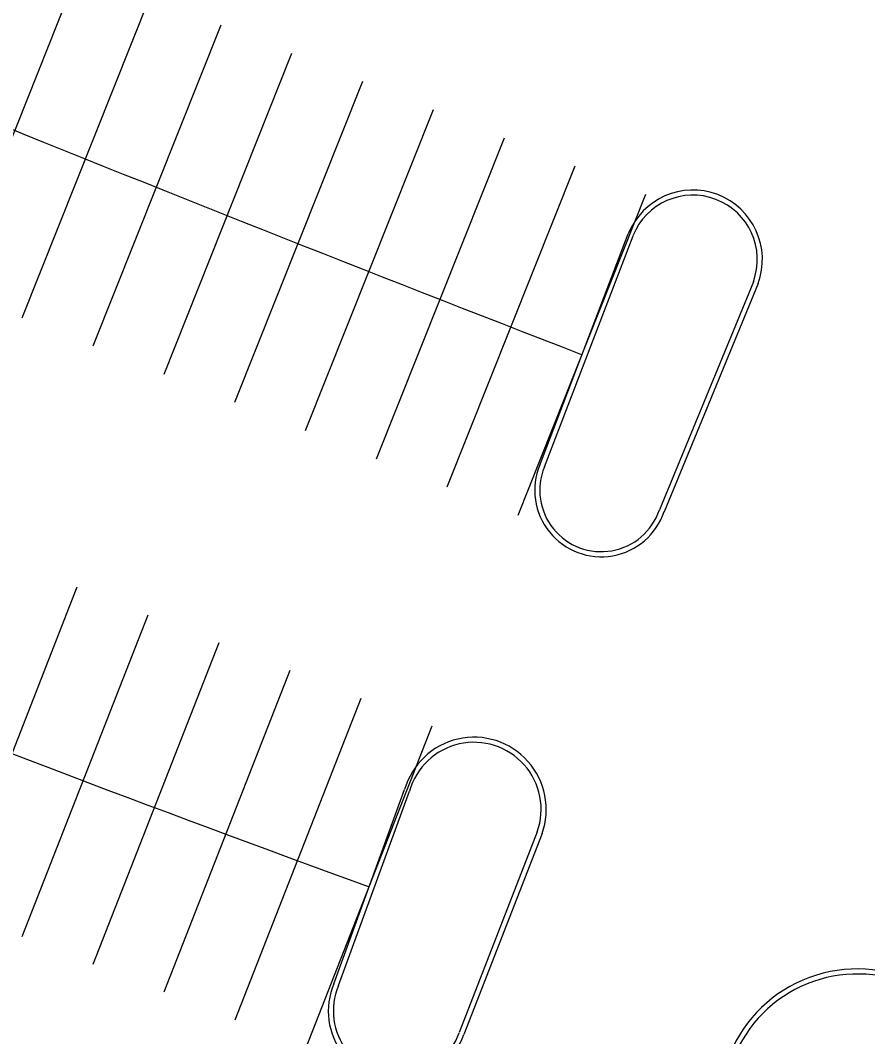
# Model space of a CAD drawing. Extents: x 468143 to 491361, y 1438528 to 1468730.
# Drawn here: x 488195.8 to 488279.1, y 1467400.5 to 1467500.5 of the extents above; entities that cross this region are included whole.
import ezdxf

# ---------------------------------------------------------------- set-up
doc = ezdxf.new("R2010")
doc.units = 0
doc.layers.add('Xreference_dp', color=7, linetype='Continuous')

msp = doc.modelspace()

# ---------------------------------------------------------------- linework, layer by layer
at = {"layer": 'Xreference_dp'}
for p, q in [((488188.98, 1467473.98), (488201.57, 1467505.56)), ((488195.95, 1467471.2), (488208.53, 1467502.79)), ((488202.92, 1467468.43), (488215.5, 1467500.01)), ((488209.89, 1467465.65), (488222.47, 1467497.24)), ((488216.85, 1467462.88), (488229.44, 1467494.46)), ((488223.82, 1467460.1), (488236.4, 1467491.69)), ((488230.79, 1467457.32), (488243.37, 1467488.91)), ((488237.76, 1467454.55), (488250.34, 1467486.13)), ((488244.72, 1467451.77), (488257.3, 1467483.36)), ((488188.97, 1467413.04), (488201.36, 1467444.71)), ((488195.95, 1467410.31), (488208.34, 1467441.97)), ((488202.93, 1467407.58), (488215.32, 1467439.24)), ((488209.92, 1467404.85), (488222.31, 1467436.51)), ((488216.9, 1467402.11), (488229.29, 1467433.77)), ((488223.89, 1467399.38), (488236.28, 1467431.04))]:
    msp.add_line(p, q, dxfattribs=at)
for points in [[(488246.85, 1467456.7), (488255.56, 1467479.44)], [(488247.32, 1467456.51), (488247.32, 1467456.52), (488256.03, 1467479.26)], [(488267.87, 1467474.73), (488258.62, 1467452.29), (488258.62, 1467452.28)], [(488268.34, 1467474.55), (488259.09, 1467452.11)], [(488226.6, 1467405.66), (488233.56, 1467424.76)], [(488227.07, 1467405.48), (488234.04, 1467424.6), (488234.04, 1467424.62)], [(488246.61, 1467420.61), (488238.92, 1467400.86), (488238.92, 1467400.85)], [(488247.08, 1467420.44), (488239.39, 1467400.68)], [(488227.06, 1467405.47), (488227.07, 1467405.48)]]:
    msp.add_lwpolyline(points, dxfattribs=at)
for centre, radius, start, end in [((489689.9, 1471187.87), 3988.87, 246.91612, 248.85528), ((488261.92, 1467476.92), 6.84, 339.7238, 158.363), ((488261.92, 1467476.92), 6.34, 339.806, 158.3367), ((489017.27, 1469580.99), 2304.41, 246.66892, 250.0255), ((488252.9, 1467454.22), 6.54, 157.6573, 341.2398), ((488252.9, 1467454.22), 6.04, 157.6573, 341.2398), ((488240.39, 1467422.82), 7.1, 340.4153, 164.1361), ((488240.39, 1467422.82), 6.6, 340.4784, 164.1361), ((488702.33, 1468819.78), 1542.1, 246.22713, 251.24273), ((488278.08, 1467393.56), 13.56, 65.8506, 160.5418), ((488278.08, 1467393.56), 13.06, 65.8506, 158.437), ((488232.92, 1467402.97), 6.87, 156.9194, 340.5211), ((488232.92, 1467402.97), 6.37, 156.9194, 340.5211)]:
    msp.add_arc(centre, radius, start, end, dxfattribs=at)

doc.saveas('drawing.dxf')
